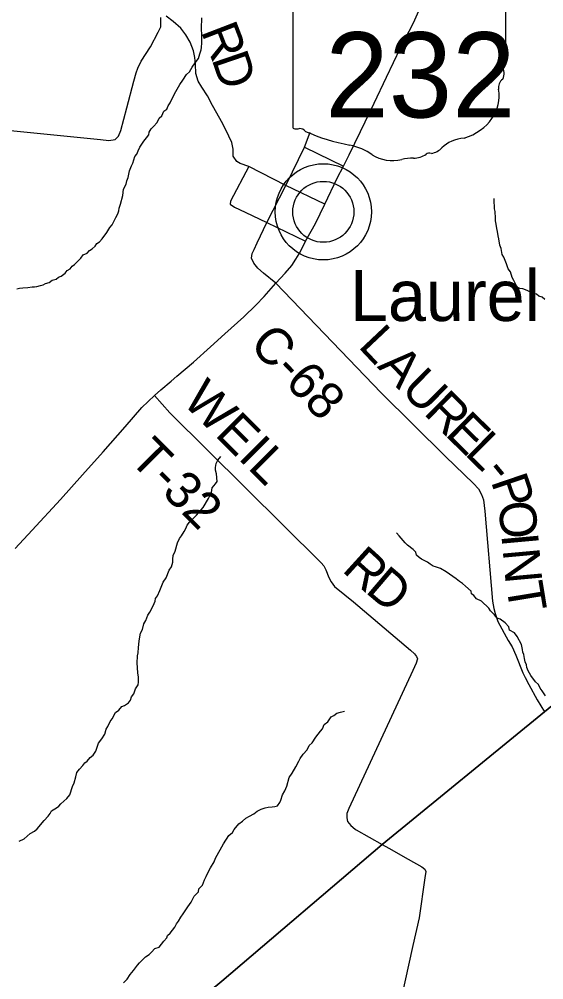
# Model space of a CAD drawing. Extents: x 1310247 to 1664935, y 235267 to 584339.
# Drawn here: x 1484862 to 1489144, y 331618 to 339464 of the extents above; entities that cross this region are included whole.
import ezdxf

# ---------------------------------------------------------------- set-up
doc = ezdxf.new("R2010")
doc.units = 0
for name, color, linetype in [('GM_X_County_Road', 7, 'Continuous'), ('GM_X_County_Road_Text', 7, 'Continuous'), ('GM_X_Minor_River', 7, 'Continuous'), ('GM_X_State_Location', 7, 'Continuous'), ('GM_X_State_Route', 7, 'Continuous'), ('GM_X_State_Shield', 7, 'Continuous'), ('GM_X_Township', 7, 'Continuous'), ('GM_X_Township_Road', 7, 'Continuous'), ('GM_X_Township_Road_Text', 7, 'Continuous'), ('GM_X_Township_Subdivision', 7, 'Continuous'), ('GM_X_Unincorporated', 7, 'Continuous'), ('GM_X_Unincorporated_Location', 7, 'Continuous'), ('GM_X_Unincorporated_Text', 7, 'Continuous')]:
    doc.layers.add(name, color=color, linetype=linetype)

msp = doc.modelspace()

# ---------------------------------------------------------------- linework, layer by layer
at = {"layer": 'GM_X_County_Road'}
for points in [[(1487357, 337952.1), (1487038.6, 338106.7), (1486735.5, 338260.5), (1486664.6, 338285.2), (1486639.1, 338301.9), (1486607.7, 338345), (1486607.7, 338403.1), (1486596.9, 338455.3), (1486573.6, 338508.4), (1486523, 338608.8), (1486440.1, 338758.1), (1486398.6, 338836.9), (1486353, 338909.1), (1486323.9, 338958), (1486304.8, 339019.4), (1486299.9, 339095.7), (1486294.9, 339151.3), (1486284.1, 339206.1), (1486256.7, 339274.9), (1486223.5, 339334.7), (1486182.1, 339389.4), (1486118.2, 339445), (1486062.6, 339488.1)], [(1486956.1, 337306.7), (1487816, 336411.4), (1488341, 335892.9), (1488571.4, 335670.6), (1488610.3, 335627.5), (1488635.1, 335580.7), (1488652, 335538.2), (1488663.7, 335445.7), (1488726.7, 334710.3), (1488735.2, 334651.9), (1488748.1, 334609.5), (1488770.5, 334544.7), (1488854.5, 334388.2), (1488885.2, 334337.3), (1488915.4, 334268.4), (1488973.8, 334124.6), (1488990, 334093.2)], [(1488990, 334093.2), (1488993.6, 334086.3), (1489023.3, 334029.1), (1489090.2, 333905.1), (1489150.3, 333806.3)]]:
    msp.add_lwpolyline(points, dxfattribs=at)
at = {"layer": 'GM_X_Minor_River'}
for points in [[(1486298, 339107.7), (1486324.8, 339143.4), (1486335.5, 339181.4), (1486348.1, 339213.3), (1486350.5, 339233.4), (1486353.2, 339269.5), (1486353.5, 339289.6), (1486352.3, 339333.8), (1486351.3, 339388), (1486352.9, 339474.4)], [(1484843.6, 337262.5), (1484863.8, 337268.2), (1484892, 337269.8), (1484932.3, 337273.1), (1484966.5, 337276.5), (1484986.6, 337278.1), (1485006.8, 337281.8), (1485035.1, 337289.4), (1485057.2, 337293), (1485077.6, 337304.7), (1485107.8, 337312.2), (1485132.3, 337331.9), (1485162.6, 337341.4), (1485183, 337357.1), (1485203.2, 337364.8), (1485237.9, 337390.3), (1485254.3, 337410.1), (1485276.7, 337423.8), (1485293.2, 337447.6), (1485313.5, 337461.3), (1485364.7, 337510.7), (1485385.3, 337538.4), (1485415.7, 337552), (1485436.2, 337575.7), (1485456.5, 337587.4), (1485481, 337611.1), (1485495.5, 337633), (1485517.8, 337644.6), (1485540.4, 337670.4), (1485577.5, 337722), (1485602.4, 337761.7), (1485620.9, 337785.5), (1485650.1, 337845.3), (1485666.7, 337873.1), (1485675.2, 337899.1), (1485677.5, 337919.1), (1485688.2, 337953.1), (1485707.6, 338025.1), (1485712.5, 338075.2), (1485735.4, 338117), (1485739.9, 338143.1), (1485752.5, 338171), (1485763.5, 338225), (1485778.3, 338264.9), (1485790.8, 338288.8), (1485805.8, 338342.8), (1485822.2, 338362.6), (1485832.8, 338388.6), (1485845.4, 338418.5), (1485878.4, 338468.1), (1485901, 338495.9), (1485919.5, 338519.6), (1485924, 338541.7), (1485940.5, 338567.5), (1485959, 338587.3), (1485987.7, 338620.9), (1486004.4, 338654.8), (1486024.9, 338674.5), (1486043.6, 338712.4), (1486066, 338730), (1486078.6, 338756), (1486095.1, 338781.8), (1486113.9, 338821.6), (1486141, 338873.4), (1486172.2, 338929.1), (1486198.9, 338964.8), (1486227.9, 339012.5), (1486252.4, 339034.2), (1486273.2, 339072), (1486298, 339107.7)], [(1489153.2, 337173.6), (1489131.4, 337194), (1489103.5, 337202.5), (1489083.6, 337217), (1489059.6, 337223.4), (1489035.7, 337233.9), (1489009.8, 337248.4), (1488971.9, 337261.1), (1488947.8, 337265.5), (1488925.9, 337276), (1488900.7, 337328.6), (1488885.1, 337353), (1488871.9, 337401.5), (1488852.2, 337423.9), (1488838.9, 337464.3), (1488817.7, 337519), (1488804.1, 337541.3), (1488796.9, 337589.6), (1488785.4, 337618), (1488778.3, 337670.3), (1488770.7, 337694.6), (1488765.3, 337730.8), (1488759.7, 337753), (1488756.3, 337789.2), (1488750.8, 337817.5), (1488749.2, 337837.6), (1488746.2, 337893.9), (1488742.5, 337914.1), (1488740.9, 337936.2), (1488739.5, 337970.4), (1488738, 338000.5)], [(1485811.6, 333994.4), (1485832.4, 334028.2), (1485834.7, 334048.3), (1485835.5, 334092.5), (1485830, 334122.7), (1485826.9, 334169), (1485825.5, 334205.2), (1485828.6, 334263.4), (1485833, 334289.5), (1485835.8, 334331.6), (1485838.3, 334357.7), (1485840.9, 334387.8), (1485852, 334447.9), (1485868.6, 334477.7), (1485879.5, 334525.8), (1485896.1, 334551.6), (1485910.9, 334595.6), (1485929.5, 334621.4), (1485954.5, 334671.2), (1485971.3, 334709.1), (1485975.7, 334733.1), (1485990.2, 334752.9), (1486011.1, 334798.8), (1486036.4, 334866.7), (1486061.2, 334900.4), (1486086.4, 334962.3), (1486105, 334992.1), (1486115.7, 335028.1), (1486116.2, 335052.2), (1486118.7, 335082.3), (1486135.4, 335118.1), (1486154.8, 335188.1), (1486171.5, 335222), (1486185.9, 335243.9), (1486208.7, 335279.6), (1486221.2, 335303.5), (1486231.7, 335331.5), (1486252.3, 335355.2), (1486291.1, 335392.8), (1486309.6, 335412.5), (1486365, 335475.9), (1486408.5, 335549.5), (1486431.5, 335597.3), (1486438.2, 335635.3), (1486465, 335669), (1486477.4, 335688.9), (1486472.4, 335749.3), (1486465, 335781.6), (1486465.3, 335801.7), (1486470, 335835.7), (1486484.5, 335861.6), (1486507.1, 335891.4)], [(1489157, 333938.1), (1489131.6, 333976.8), (1489113.9, 334001.2), (1489100.4, 334029.6), (1489076.7, 334052.1), (1489037.4, 334103), (1489016, 334141.6), (1489006.4, 334167.9), (1489002.8, 334190), (1488993.2, 334214.3), (1488987.7, 334242.5), (1488982.2, 334274.8), (1488972.5, 334295), (1488970.9, 334315.2), (1488961.6, 334355.5), (1488926.6, 334420.5), (1488905, 334451), (1488865.2, 334473.8), (1488859.7, 334500), (1488830.1, 334532.7), (1488788.5, 334563.5), (1488762.5, 334572), (1488742.9, 334598.5), (1488709.3, 334631.2), (1488695.6, 334653.6), (1488636.4, 334710.9), (1488594.5, 334729.7), (1488572.9, 334756.2), (1488553, 334770.6), (1488551.4, 334792.7), (1488503.9, 334831.7), (1488480.2, 334854.3), (1488456.4, 334870.8), (1488428.6, 334893.3), (1488347.3, 334951), (1488301.5, 334975.9), (1488261.6, 334990.7), (1488241.5, 334995.1), (1488215.7, 335013.6), (1488193.9, 335028), (1488146.1, 335053), (1488126.3, 335067.4), (1488104.5, 335085.9), (1488100.9, 335110), (1488077.2, 335132.6), (1488031.6, 335167.5), (1488011.9, 335188), (1487964.7, 335245), (1487943, 335267.5)], [(1484860.6, 332750.9), (1484903.2, 332770.3), (1484950.2, 332813.6), (1484986.7, 332831.1), (1485009.2, 332850.8), (1485066.7, 332920.2), (1485097.4, 332953.8), (1485113.9, 332975.6), (1485126.4, 332997.5), (1485165, 333023), (1485185.4, 333036.7), (1485201.8, 333056.5), (1485250.8, 333099.8), (1485275.4, 333127.5), (1485296.8, 333195.5), (1485311.4, 333227.4), (1485324.3, 333275.4), (1485333, 333311.4), (1485353.6, 333337.2), (1485382.3, 333368.9), (1485396.7, 333388.7), (1485417.1, 333404.4), (1485441.8, 333434.1), (1485466.2, 333453.8), (1485486.9, 333485.6), (1485508.2, 333549.5), (1485537, 333585.2), (1485559.8, 333625), (1485572.6, 333665), (1485585, 333686.9), (1485603.9, 333728.8), (1485620.3, 333750.6), (1485647.4, 333800.3), (1485675.8, 333819.9), (1485700.5, 333849.6), (1485720.7, 333857.3), (1485753.3, 333880.9), (1485769.8, 333900.7), (1485778.3, 333928.7), (1485796.8, 333952.5), (1485811.6, 333994.4)], [(1485714.1, 331594.5), (1485742.7, 331624.2), (1485767.5, 331659.9), (1485794.2, 331693.6), (1485827.2, 331737.3), (1485843.6, 331757.1), (1485892.7, 331804.5), (1485923.2, 331824), (1485941.6, 331843.8), (1485970.3, 331873.5), (1486004.7, 331884.9), (1486043.8, 331934.5), (1486066.4, 331960.2), (1486072.7, 331980.2), (1486095.2, 331999.9), (1486132.2, 332047.5), (1486146.8, 332075.4), (1486161.3, 332097.2), (1486182, 332129), (1486200.5, 332156.8), (1486223.3, 332190.6), (1486239.8, 332214.4), (1486266.6, 332252.1), (1486289.6, 332302), (1486324.4, 332337.6), (1486328.8, 332359.6), (1486357.5, 332391.2), (1486374.4, 332435.2), (1486386.9, 332461.1), (1486397.3, 332481), (1486422.4, 332532.8), (1486453.4, 332582.5), (1486464, 332610.5), (1486478.5, 332636.3), (1486515.9, 332704), (1486528.4, 332727.9), (1486573.8, 332795.4), (1486602.4, 332821.1), (1486616.9, 332844.9), (1486656, 332892.5), (1486684.5, 332914.1), (1486711.1, 332937.8), (1486741.5, 332953.3), (1486776, 332974.8), (1486804.6, 332996.4), (1486837, 333011.9), (1486869.4, 333023.4), (1486893.6, 333027), (1486925.8, 333030.5), (1486948, 333034.1), (1486970.1, 333037.7), (1486988.7, 333065.5), (1486997.1, 333085.5), (1487010, 333129.5), (1487030.7, 333161.3), (1487047.4, 333199.2), (1487064.8, 333269.2), (1487089.5, 333304.9), (1487120.6, 333356.6), (1487143.6, 333404.5), (1487156, 333426.4), (1487178.8, 333462.1), (1487211.5, 333495.7), (1487230.3, 333531.6), (1487254.8, 333553.3), (1487283.8, 333601), (1487322.8, 333648.5), (1487337.3, 333668.4), (1487351.9, 333702.3), (1487382.5, 333725.9), (1487409.4, 333765.6), (1487431.7, 333777.3), (1487454.1, 333795), (1487484.4, 333802.5), (1487516.7, 333812)]]:
    msp.add_lwpolyline(points, dxfattribs=at)
at = {"layer": 'GM_X_State_Route'}
for points in [[(1487200.2, 337650), (1487200.2, 337650), (1487281.4, 337795.6), (1487357, 337952.1), (1487458.2, 338164.2), (1487508.2, 338262.2), (1487555.3, 338354.9), (1487648.9, 338547.6), (1487759.9, 338776.9), (1487861.4, 338989), (1487974.9, 339228.9), (1488079.4, 339432.8), (1488135.4, 339557.2), (1488162.1, 339634.4), (1488177.2, 339688.6)], [(1486956.1, 337306.7), (1487034.4, 337389.2), (1487087.1, 337453), (1487118.8, 337503.7), (1487147.2, 337546.9), (1487181.3, 337608.8), (1487200.2, 337650)], [(1484828.5, 335139.8), (1484966.7, 335289.2), (1485198, 335541.2), (1485377.6, 335741.1), (1485546.8, 335929.2), (1485727.2, 336135.6), (1485863.4, 336290.9), (1485966.4, 336391.2), (1486016.9, 336437), (1486103.7, 336506.9), (1486149.9, 336549), (1486285.2, 336663.8), (1486422.6, 336786.5), (1486539.6, 336893.7), (1486694.5, 337033.7), (1486793.3, 337128.3), (1486862.7, 337200.1), (1486956.1, 337306.7)]]:
    msp.add_lwpolyline(points, dxfattribs=at)
at = {"layer": 'GM_X_State_Shield'}
for p, q in [((1487095.1, 339643.2), (1487095.1, 338586.5)), ((1488835.3, 339134.8), (1488835.3, 339687.5)), ((1488835.1, 339134.9), (1488835.3, 339134.8))]:
    msp.add_line(p, q, dxfattribs=at)
for centre, major_axis, start_param, end_param in [((1488830.8, 339094.2), (30, 0), 1.883978, 3.671073), ((1488814.6, 339132.6), (20.7, 0), 5.05454, 6.418171), ((1488640.1, 339024.3), (180, 0), 5.934695, 6.695948), ((1488904.7, 338903.5), (130.9, 0), 2.387724, 3.262537), ((1488318.8, 338833.2), (461.6, 0), 5.101752, 6.440018), ((1487115.2, 338584.2), (20.3, 0), 3.00124, 4.508301), ((1487118.3, 338692.3), (155.2, 0), 4.665946, 4.897461), ((1487150, 338525.6), (56, 0), 0.519207, 1.627899), ((1487856.6, 339474.9), (1332.7, 0), 4.195997, 4.488961), ((1488513.4, 338289.9), (252.8, 0), 1.647645, 2.488434), ((1487459.3, 338111.8), (417, 0), 0.823519, 1.323587), ((1488193.1, 338484.1), (149.1, 0), 4.937069, 5.64225), ((1487910.3, 338520.3), (264.6, 0), 4.026481, 4.996735), ((1488063.2, 338155), (217.4, 0), 1.495662, 1.94098), ((1488082.5, 338441.2), (141, 0), 4.691044, 5.507374), ((1488210, 338338.9), (39.7, 0), 1.147584, 2.315152)]:
    msp.add_ellipse(centre, major_axis=major_axis, ratio=0.8, start_param=start_param, end_param=end_param, dxfattribs=at)
at = {"layer": 'GM_X_Township'}
for points in [[(1474902.6, 317724.2), (1475415.4, 321906.2), (1475424.8, 322383.7), (1477153.5, 323824.7), (1482366.2, 328165.1), (1483452.9, 329069.8), (1486515.6, 331606), (1487825, 332723.4), (1489150.3, 333806.3), (1492086.9, 336205.7), (1493858.3, 337680), (1493981.8, 337782.7), (1494191.9, 337957.6), (1499473.1, 342306)], [(1499473.1, 342306), (1494191.9, 337957.6), (1493981.8, 337782.7), (1493858.3, 337680), (1492086.9, 336205.7), (1489150.3, 333806.3), (1487825, 332723.4), (1486515.6, 331606), (1483452.9, 329069.8), (1482366.2, 328165.1), (1477153.5, 323824.7)]]:
    msp.add_lwpolyline(points, dxfattribs=at)
at = {"layer": 'GM_X_Township_Road'}
for points in [[(1484790.2, 338555.5), (1485524.2, 338480.2), (1485593.9, 338472.7), (1485646.2, 338481), (1485673.5, 338507.6), (1485691.8, 338554.9), (1485741.6, 338739), (1485798.8, 338958.9), (1485815.4, 339026.1), (1485830.3, 339062.6), (1485858.5, 339119.8), (1485933.2, 339238.4), (1485997.2, 339357.5), (1486017, 339401.9), (1486017, 339476.5)], [(1485966.4, 336391.2), (1486092.4, 336249), (1487325.8, 335024.3), (1487349.2, 334999.6), (1487366.4, 334967.1), (1487388.7, 334902.4), (1487409.9, 334867.8), (1487436.9, 334831), (1487521.2, 334762.7), (1487589.7, 334704.7)], [(1487589.7, 334704.7), (1488055.9, 334310.1), (1488089.2, 334281.2), (1488104.6, 334258.7), (1488112.1, 334240.5), (1488103.2, 334204.6), (1488075.7, 334145.2), (1487552.2, 333017.5), (1487537.1, 332975.7), (1487536.2, 332941.7), (1487541.4, 332911.5), (1487568.6, 332878.7), (1487605.8, 332848.4)], [(1487605.8, 332848.4), (1487611.7, 332843.5), (1487825, 332723.4), (1487878.3, 332693.4)], [(1487878.3, 332693.4), (1488038.2, 332603.2), (1488148.3, 332541.2), (1488173.8, 332522.6), (1488181.3, 332502.3), (1488174, 332450.4), (1488127.5, 332124.7), (1488075.7, 331899.4), (1487913.8, 331168.2)]]:
    msp.add_lwpolyline(points, dxfattribs=at)
at = {"layer": 'GM_X_Township_Subdivision'}
for points in [[(1486956.1, 337306.7), (1486856.2, 337390.7), (1486809.8, 337431.3), (1486776.6, 337472.4), (1486758.2, 337511.9), (1486765, 337550.4), (1486780.3, 337582.6), (1486805.7, 337638.1), (1486884.6, 337804.5), (1487038.6, 338106.7), (1487092.7, 338217.8), (1487192.2, 338417.8), (1487236.2, 338540.3)], [(1487192.2, 338417.8), (1487508.2, 338262.2)], [(1486735.5, 338260.5), (1486587.7, 337976.2), (1486583.1, 337952.2), (1486618.1, 337928.9), (1486707.1, 337886.3), (1486884.6, 337804.5), (1487200.2, 337650)]]:
    msp.add_lwpolyline(points, dxfattribs=at)
at = {"layer": 'GM_X_Unincorporated'}
for radius in [392.8, 249]:
    msp.add_circle((1487344.7, 337890.3), radius, dxfattribs=at)
at = {"layer": 'GM_X_Unincorporated_Location'}
msp.add_line((1487344.7, 337890.3), (1487344.7, 337890.3), dxfattribs=at)

# ---------------------------------------------------------------- texts
at = {"layer": 'GM_X_County_Road_Text'}
for s, rotation, p in [('R', 291.05489, (1486342.8, 339367.3)), ('D', 288.91244, (1486430.3, 339140.1)), ('L', 313.33149, (1487621.5, 336789.7)), ('C-68', 313.54399, (1486730.8, 336798.5)), ('A', 314.14946, (1487778.7, 336623.1)), ('U', 315.29348, (1487967.2, 336429)), ('R', 315.50857, (1488155.8, 336242.4)), ('E', 315.50154, (1488331.5, 336069.7)), ('L', 315.28335, (1488491.4, 335912.7)), ('-', 309.54122, (1488645.5, 335760.7)), ('P', 288.80458, (1488710, 335690.6)), ('O', 275.6372, (1488771.4, 335516.8)), ('I', 275.17465, (1488797.2, 335254.7)), ('N', 275.18378, (1488808.3, 335131.9)), ('T', 279.32385, (1488835.2, 334845.5))]:
    msp.add_text(s, height=300, rotation=rotation, dxfattribs=at).set_placement(p)
at = {"layer": 'GM_X_State_Location'}
for s in ['s', 'r']:
    msp.add_text(s, height=1, dxfattribs=at).set_placement((1487945.6, 339044.6))
msp.add_text('232', height=1, rotation=0.00001, dxfattribs=at).set_placement((1487592.6, 338971.8))
at = {"layer": 'GM_X_State_Shield'}
msp.add_text('232', height=696.1, dxfattribs=at).set_placement((1487360.8, 338661))
at = {"layer": 'GM_X_Township_Road_Text'}
for s, rotation, p in [('WEIL', 315, (1486184.4, 336334.6)), ('T-32', 314.99953, (1485750.4, 335861)), ('R', 317.78998, (1487488.6, 334959.9)), ('D', 319.55516, (1487678.6, 334787.8))]:
    msp.add_text(s, height=300, rotation=rotation, dxfattribs=at).set_placement(p)
at = {"layer": 'GM_X_Unincorporated_Text'}
msp.add_text('Laurel', height=417, rotation=0.00001, dxfattribs=at).set_placement((1487561.8, 336998.9))

doc.saveas('drawing.dxf')
